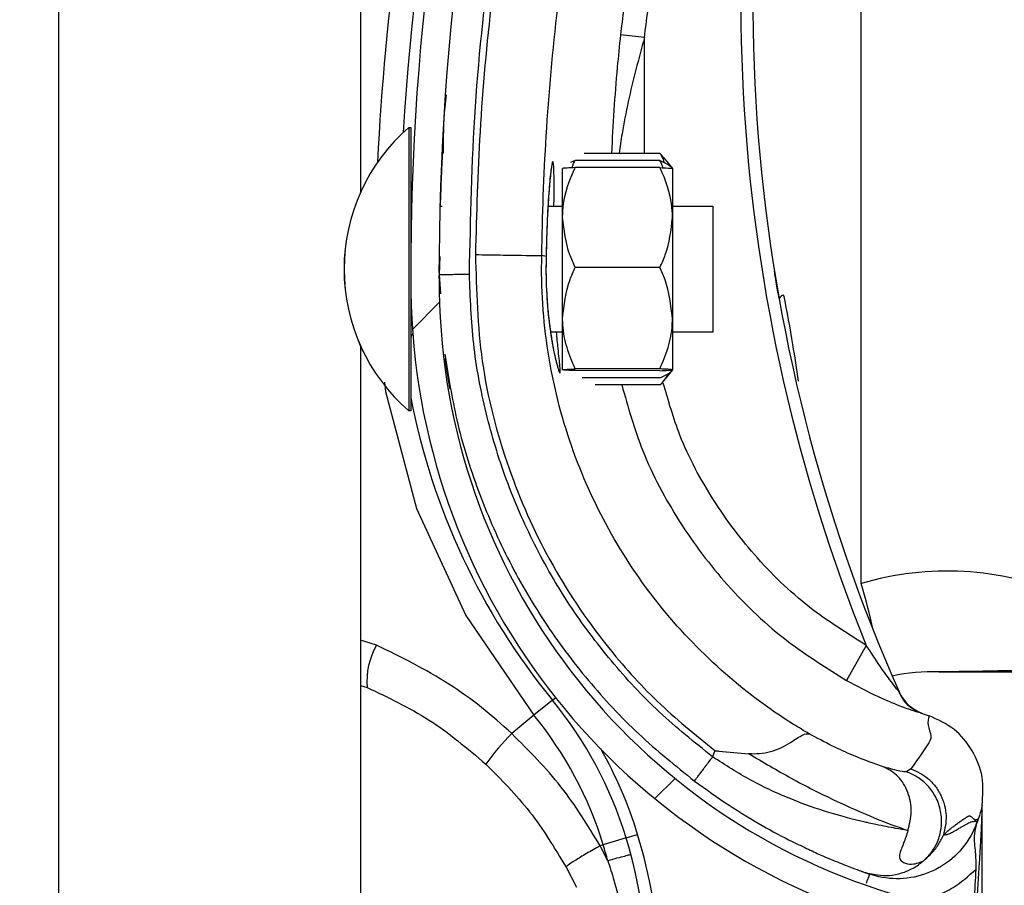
# Model space of a CAD drawing. Header units: inches. Extents: x 170 to 284, y 215 to 248.
# Tile 394 of 656: x 210.7657 to 210.8495, y 220.3232 to 220.3969. Entities that reach past the tile are written whole.
import ezdxf

# ---------------------------------------------------------------- set-up
doc = ezdxf.new("R2010")
doc.units = ezdxf.units.IN
doc.header["$LTSCALE"] = 0.25
doc.header["$MEASUREMENT"] = 0
doc.layers.add('ANNOTATIONS', color=1, linetype='Continuous')
doc.layers.add('RH FRONT OF HOOD', color=7, linetype='Continuous')
doc.styles.add('ARIAL', font='arial.ttf', dxfattribs={"height": 0.09375})
doc.dimstyles.new('STANDARD$0', dxfattribs={"dimtxt": 0.09375, "dimasz": 0.09375, "dimexe": 0.03125, "dimexo": 0.046875, "dimgap": 0.09, "dimtad": 0, "dimtih": 1, "dimtoh": 1, "dimdec": 4, "dimzin": 0, "dimdsep": 46, "dimtxsty": 'ARIAL', "dimcen": 0.09, "dimadec": 0, "dimazin": 0, "dimtfac": 1, "dimtdec": 4, "dimtofl": 0, "dimtmove": 0, "dimatfit": 1, "dimfxl": 1, "dimtolj": 1, "dimtzin": 0, "dimarcsym": 0})

# ---------------------------------------------------------------- blocks, each defined once
blk = doc.blocks.new('*D132')
at = {"layer": 'ANNOTATIONS', "color": 0, "lineweight": -2, "transparency": 16777216}
for p, q in [((210.8125819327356, 224.1544254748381), (212.2530253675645, 224.1544254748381)), ((212.2217753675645, 224.0606754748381), (212.2217753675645, 222.3404997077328)), ((212.2217753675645, 220.1854637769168), (212.2217753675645, 221.9056395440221)), ((211.491250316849, 220.0917137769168), (212.2530253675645, 220.0917137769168))]:
    blk.add_line(p, q, dxfattribs=at)
at = {"layer": 'ANNOTATIONS', "color": 0, "transparency": 16777216}
for points in [[(212.2061503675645, 224.0606754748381), (212.2374003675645, 224.0606754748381), (212.2217753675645, 224.1544254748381)], [(212.2061503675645, 220.1854637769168), (212.2374003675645, 220.1854637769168), (212.2217753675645, 220.0917137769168)]]:
    blk.add_solid(points, dxfattribs=at)
at = {"layer": 'defpoints', "color": 0, "transparency": 16777216}
for p in [(210.7657069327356, 224.1544254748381), (211.444375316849, 220.0917137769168), (212.2217753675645, 220.0917137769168)]:
    blk.add_point(p, dxfattribs=at)
at = {"layer": 'ANNOTATIONS', "color": 0, "transparency": 16777216, "insert": (212.2217753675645, 222.1230696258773), "char_height": 0.09375, "attachment_point": 5, "style": 'ARIAL'}
blk.add_mtext('\\A1;OPENING\\PHEIGHT', dxfattribs=at)

msp = doc.modelspace()

# ---------------------------------------------------------------- hatches: boundary and pattern name
at = {"layer": 'RH FRONT OF HOOD'}
h = msp.add_hatch(dxfattribs=at)
h.set_pattern_fill('ANSI31', color=256, scale=0.34241245, angle=2.8e-322, style=0)
h.set_pattern_definition([(45, (200.7563139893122, 218.4993357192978), (-0.03026527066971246, 0.03026527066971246), [])])
edge = h.paths.add_edge_path(flags=0)
edge.add_arc((210.829581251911, 220.2844270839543), 0.001712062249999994, 450.0000000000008, 472.2104203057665)
edge.add_line((210.8289340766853, 220.2860121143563), (210.8280215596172, 220.288247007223))
edge.add_arc((210.829581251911, 220.2844270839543), 0.004126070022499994, 450, 472.2104203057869, ccw=False)
edge.add_arc((210.829581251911, 220.2755243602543), 0.01302879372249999, 401.47616737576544, 450, ccw=False)
edge.add_arc((210.825335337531, 220.2723741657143), 0.01830194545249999, 359.99999999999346, 400.061373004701, ccw=False)
edge.add_arc((210.831875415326, 220.2723741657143), 0.01176186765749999, 292.1408576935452, 359.99999999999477, ccw=False)
edge.add_arc((210.829581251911, 220.2756270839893), 0.01566536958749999, 235.2570680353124, 295.4307998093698, ccw=False)
edge.add_arc((210.834820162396, 220.2837422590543), 0.02532140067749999, 212.8542481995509, 235.9809333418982, ccw=False)
edge.add_arc((210.826670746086, 220.2773733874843), 0.01504902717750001, 172.1557183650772, 209.3146496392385, ccw=False)
edge.add_arc((210.839100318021, 220.2760379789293), 0.02754708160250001, 453.3085031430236, 532.9325737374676, ccw=False)
edge.add_arc((210.835847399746, 220.3121282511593), 0.008748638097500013, 280.9586189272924, 427.9414322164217)
edge.add_arc((210.8557071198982, 220.3744815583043), 0.05672062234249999, 179.5706357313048, 253.0098997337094, ccw=False)
edge.add_arc((211.014038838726, 220.3756800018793), 0.2150521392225, 163.4260275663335, 180.2060536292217, ccw=False)
edge.add_arc((210.835265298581, 220.4278294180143), 0.02884824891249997, 465.1588434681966, 521.4137567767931, ccw=False)
edge.add_arc((210.817939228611, 220.4823757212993), 0.0284373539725, 290.1205938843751, 343.7190675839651)
edge.add_arc((210.830779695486, 220.4781982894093), 0.01494630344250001, 345.2914408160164, 400.5471921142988)
edge.add_arc((210.827355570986, 220.4763835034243), 0.0187470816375, 397.957874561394, 431.4396159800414)
edge.add_arc((210.829581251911, 220.4812115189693), 0.0134739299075, 433.8775574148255, 472.2736457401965)
edge.add_arc((210.827013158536, 220.4882309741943), 0.006011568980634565, 474.9825325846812, 495.7175736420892)
edge.add_arc((210.836806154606, 220.4809718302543), 0.01816498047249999, 500.8992600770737, 539.999999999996)
edge.add_arc((210.829581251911, 220.4809718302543), 0.01094007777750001, 539.9999999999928, 629.9999999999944)
edge.add_arc((210.829581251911, 220.4718979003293), 0.001866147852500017, 269.9999999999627, 285.6422464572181)
edge.add_line((210.8300844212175, 220.4701008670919), (210.8307353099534, 220.4677762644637))
edge.add_arc((210.829581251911, 220.4718979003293), 0.004280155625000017, 269.9999999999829, 285.642246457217, ccw=False)
edge.add_arc((210.829581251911, 220.4809718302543), 0.01335408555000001, 179.9999999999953, 269.999999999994, ccw=False)
edge.add_arc((210.836806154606, 220.4809718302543), 0.020578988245, 500.61135831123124, 539.9999999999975, ccw=False)
edge.add_arc((210.827013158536, 220.4882309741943), 0.008425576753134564, 474.5776671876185, 496.4997109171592, ccw=False)
edge.add_arc((210.829581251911, 220.4812115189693), 0.01588793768, 433.69030225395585, 472.47058069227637, ccw=False)
edge.add_arc((210.827355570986, 220.4763835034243), 0.02116108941, 398.1045307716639, 431.5771717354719, ccw=False)
edge.add_arc((210.830779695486, 220.4781982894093), 0.01736031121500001, 345.18024813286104, 400.3658533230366, ccw=False)
edge.add_arc((210.817939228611, 220.4823757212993), 0.030851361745, 289.91815728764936, 343.77953759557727, ccw=False)
edge.add_arc((210.835265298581, 220.4278294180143), 0.02643424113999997, 464.9417095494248, 521.3236131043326)
edge.add_arc((211.014038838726, 220.3756800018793), 0.21263813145, 523.4376684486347, 540.2096895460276)
edge.add_arc((210.8557071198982, 220.3744815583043), 0.05430661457, 539.5566266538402, 613.1145348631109)
edge.add_arc((210.835847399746, 220.3121282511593), 0.01116264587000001, 280.0610388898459, 428.5290871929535, ccw=False)
edge.add_arc((210.839100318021, 220.2760379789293), 0.02513307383, 452.9714001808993, 532.9706577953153)
edge.add_arc((210.826670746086, 220.2773733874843), 0.01263501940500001, 532.0830472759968, 568.9826967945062)
edge.add_arc((210.834820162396, 220.2837422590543), 0.022907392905, 213.0443063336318, 236.0197152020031)
edge.add_arc((210.829581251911, 220.2756270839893), 0.01325136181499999, 235.1922404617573, 295.7352497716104)
edge.add_arc((210.831875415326, 220.2723741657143), 0.009347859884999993, 291.7225241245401, 359.9999999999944)
edge.add_arc((210.825335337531, 220.2723741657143), 0.01588793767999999, 359.9999999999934, 399.952178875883)
edge.add_arc((210.829581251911, 220.2755243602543), 0.01061478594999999, 401.6345013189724, 450.0000000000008)

# ---------------------------------------------------------------- linework, layer by layer
for p, q in [((210.7690244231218, 220.1392235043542), (210.7690244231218, 224.2497177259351)), ((210.7947053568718, 220.5745579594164), (210.7947053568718, 220.382184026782)), ((210.8373029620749, 220.3489097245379), (210.8373029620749, 220.4143304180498)), ((210.8188647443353, 220.3953467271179), (210.8168232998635, 220.3955669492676)), ((210.8188619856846, 220.3854949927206), (210.8188647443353, 220.3953467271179)), ((210.7988198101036, 220.3877025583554), (210.7988146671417, 220.3652125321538)), ((210.7988182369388, 220.3877025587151), (210.7988198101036, 220.3877025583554)), ((210.7988198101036, 220.3877025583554), (210.7989910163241, 220.3877025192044)), ((210.7989910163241, 220.3877025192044), (210.7989884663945, 220.3765517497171)), ((210.8016761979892, 220.3857658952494), (210.8016763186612, 220.3857681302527)), ((210.8201772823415, 220.3854946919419), (210.813742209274, 220.385496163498)), ((210.8201772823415, 220.3854946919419), (210.8204821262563, 220.3851055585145)), ((210.8129693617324, 220.3848896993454), (210.8125824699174, 220.3847034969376)), ((210.8201771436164, 220.3848880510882), (210.8129693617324, 220.3848896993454)), ((210.8205047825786, 220.3851238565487), (210.8212470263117, 220.3842048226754)), ((210.8118982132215, 220.3800375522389), (210.8118991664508, 220.3842059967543)), ((210.8201770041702, 220.3842782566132), (210.8129692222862, 220.3842799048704)), ((210.8212470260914, 220.3842038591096), (210.8212460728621, 220.3800354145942)), ((210.8014672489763, 220.3809992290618), (210.8016383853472, 220.3809991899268)), ((210.8106557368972, 220.3809971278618), (210.8118984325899, 220.3809968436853)), ((210.8212462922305, 220.3809947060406), (210.8246704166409, 220.3809939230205)), ((210.8246704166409, 220.3809939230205), (210.824668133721, 220.3710107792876)), ((210.8118962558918, 220.3714782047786), (210.8118982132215, 220.3800375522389)), ((210.8212460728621, 220.3800354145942), (210.8212441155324, 220.3714760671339)), ((210.8014633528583, 220.3767208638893), (210.8014012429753, 220.3752027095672)), ((210.8014079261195, 220.3753660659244), (210.8014119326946, 220.3767232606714)), ((210.810497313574, 220.3767117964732), (210.81012714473, 220.3768162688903)), ((210.810497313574, 220.3767117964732), (210.81049738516, 220.3767116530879)), ((210.8201750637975, 220.3757930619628), (210.8129672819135, 220.3757947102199)), ((210.8014012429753, 220.3752027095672), (210.8015026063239, 220.3735594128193)), ((210.801406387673, 220.374844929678), (210.8014071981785, 220.3751194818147)), ((210.7989879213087, 220.3741681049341), (210.7989858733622, 220.3652124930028)), ((210.8118952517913, 220.3670873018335), (210.8118962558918, 220.3714782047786)), ((210.8212441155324, 220.3714760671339), (210.8212431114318, 220.3670851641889)), ((210.824668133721, 220.3710107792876), (210.8246679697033, 220.3702935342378)), ((210.8118959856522, 220.3702964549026), (210.8108750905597, 220.3702966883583)), ((210.8246679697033, 220.3702935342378), (210.8212438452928, 220.3702943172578)), ((210.7947053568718, 220.3691104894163), (210.7947053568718, 220.1392235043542)), ((210.8201730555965, 220.3670112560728), (210.8129652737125, 220.3670129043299)), ((210.8201730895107, 220.3671595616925), (210.8129653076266, 220.3671612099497)), ((210.8212431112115, 220.3670842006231), (210.8205004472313, 220.3661655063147)), ((210.8201729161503, 220.3664014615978), (210.8135648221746, 220.3664029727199)), ((210.8201727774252, 220.3657948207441), (210.8146552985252, 220.3657960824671)), ((210.7988146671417, 220.3652125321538), (210.7988142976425, 220.3635967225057)), ((210.7989858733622, 220.3652124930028), (210.798985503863, 220.3635966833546)), ((210.7988142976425, 220.3635967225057), (210.7988127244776, 220.3635967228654)), ((210.798985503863, 220.3635966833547), (210.7988142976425, 220.3635967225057)), ((210.7960692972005, 220.3436675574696), (210.7947053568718, 220.3441026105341)), ((210.8377356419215, 220.3436470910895), (210.8360525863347, 220.3406674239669)), ((210.7947053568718, 220.3402387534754), (210.7952739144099, 220.3400650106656)), ((210.8110359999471, 220.3389878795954), (210.8094626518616, 220.3376995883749)), ((210.8110359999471, 220.3389878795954), (210.8112949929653, 220.3391999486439)), ((210.8094626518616, 220.3376995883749), (210.8075664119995, 220.3361469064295)), ((210.8423267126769, 220.3379235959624), (210.8427453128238, 220.3377766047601)), ((210.8427453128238, 220.3377766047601), (210.8430773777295, 220.3376528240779)), ((210.8248431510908, 220.3346936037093), (210.8246607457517, 220.3341648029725)), ((210.8415319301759, 220.3331563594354), (210.8411463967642, 220.3328942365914)), ((210.8475911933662, 220.3300353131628), (210.8475911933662, 220.3300572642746)), ((210.8475911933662, 220.2770814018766), (210.8475911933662, 220.3295036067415)), ((210.8472616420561, 220.3289235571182), (210.8471653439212, 220.3286443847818)), ((210.8172971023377, 220.3272765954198), (210.8153519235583, 220.3266838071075)), ((210.8172971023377, 220.3272765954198), (210.8182797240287, 220.3275760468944)), ((210.8153519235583, 220.3266838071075), (210.8150862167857, 220.3266028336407)), ((210.8157402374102, 220.3253271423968), (210.8150862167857, 220.3266028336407)), ((210.8121959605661, 220.3247778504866), (210.8130672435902, 220.3230729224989)), ((210.8375218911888, 220.3243686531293), (210.8376887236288, 220.3243093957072)), ((210.8377671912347, 220.324281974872), (210.8380179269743, 220.3241944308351))]:
    msp.add_line(p, q, dxfattribs=at)
at = {"layer": 'RH FRONT OF HOOD', "flags": 128}
msp.add_lwpolyline([(210.7967476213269, 220.3660274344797), (210.7968207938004, 220.3652306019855), (210.799479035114, 220.3552756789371), (210.8036516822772, 220.3461914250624), (210.8094626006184, 220.3376996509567), (210.8094626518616, 220.3376995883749), (210.8094626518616, 220.3376995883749)], dxfattribs=at)
at = {"layer": 'RH FRONT OF HOOD'}
for centre, radius, start, end in [((211.0140036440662, 220.3742965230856), 0.2160622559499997, 161.092978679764, 176.5597220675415), ((211.014038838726, 220.3756800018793), 0.2150521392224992, 163.4260275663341, 180.2060536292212), ((211.014038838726, 220.3756800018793), 0.2126381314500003, 163.4376684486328, 180.2096895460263), ((210.9735989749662, 220.3985906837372), 0.1465525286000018, 165.3406183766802, 202.0185750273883), ((210.9735989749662, 220.3985906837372), 0.1455252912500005, 165.3544246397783, 203.870550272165), ((211.0140036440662, 220.3742965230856), 0.2180957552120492, 167.1792232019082, 177.2535733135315), ((210.8092349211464, 220.3756472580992), 0.01593228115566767, 130.8294767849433, 229.1443187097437), ((210.8092364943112, 220.3756472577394), 0.0159322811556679, 130.8294767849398, 229.144318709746), ((210.7995374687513, 220.3815475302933), 0.0005478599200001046, 179.9868977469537, 209.2820731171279), ((210.8557071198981, 220.3744815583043), 0.05672062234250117, 179.5706357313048, 253.009899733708), ((210.8557071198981, 220.3744815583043), 0.05430661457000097, 179.5566266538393, 253.114534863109), ((210.8307982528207, 220.3729121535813), 0.0005320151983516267, 98.82251519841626, 154.828415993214), ((210.7995347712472, 220.3697514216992), 0.0005478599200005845, 134.5651049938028, 179.98689774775), ((210.8558090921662, 220.3756490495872), 0.05786770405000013, 190.9018913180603, 219.3113539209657), ((210.8445995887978, 220.3242871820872), 0.0256809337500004, 67.01549504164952, 106.5066258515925), ((210.7810809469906, 220.3323877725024), 0.0585994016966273, 12.39253662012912, 16.37646921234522), ((210.8013658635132, 220.3406090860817), 0.006116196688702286, 149.9959646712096, 185.1035778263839), ((210.8434822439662, 220.3242871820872), 0.01712062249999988, 88.6104970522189, 101.9466001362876), ((210.8439098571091, 220.3419162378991), 0.000513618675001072, 268.6104970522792, 270.0142555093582), ((210.8436528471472, 220.3410863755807), 0.003424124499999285, 203.8705502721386, 250.6224115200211), ((210.7845430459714, 220.3172948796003), 0.03424124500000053, 16.94846748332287, 39.31135392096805), ((210.7845430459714, 220.3172948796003), 0.03220774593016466, 16.9484674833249, 39.31135392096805), ((210.8239796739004, 220.3199470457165), 0.02306145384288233, 135.3749046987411, 143.8386130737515), ((210.7845430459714, 220.3172948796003), 0.0352684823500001, 16.94846748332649, 29.83866096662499), ((210.7760269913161, 220.3146996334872), 0.04314396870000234, 355.771303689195, 16.94846748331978), ((210.7760269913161, 220.3146996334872), 0.04417120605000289, 355.7713036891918, 16.94846748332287), ((210.7760269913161, 220.3146996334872), 0.04111046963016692, 14.98049646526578, 16.94846748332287)]:
    msp.add_arc(centre, radius, start, end, dxfattribs=at)
for points, knots in [([(210.8244129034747, 220.4325019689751), (210.8239848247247, 220.431072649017), (210.8223999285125, 220.4257808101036), (210.820104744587, 220.4164827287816), (210.8180381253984, 220.4055733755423), (210.8171868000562, 220.39856107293), (210.8168232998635, 220.3955669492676)], [0, 0, 0, 0, 0.1185397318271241, 0.4388752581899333, 0.7604101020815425, 1, 1, 1, 1]), ([(210.8039693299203, 220.3752084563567), (210.8040681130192, 220.3799638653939), (210.804266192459, 220.3894993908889), (210.805875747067, 220.4038083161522), (210.8083325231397, 220.4181178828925), (210.8108298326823, 220.4275217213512), (210.8120815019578, 220.4322349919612)], [0, 0, 0, 0, 0.2468628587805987, 0.4950083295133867, 0.7468945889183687, 1, 1, 1, 1]), ([(210.812494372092, 220.43174667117), (210.8115202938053, 220.4281165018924), (210.8095693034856, 220.4208456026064), (210.8073910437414, 220.4097648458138), (210.8057799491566, 220.3985822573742), (210.8047691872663, 220.3876135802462), (210.8045745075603, 220.3803657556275), (210.8044810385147, 220.3768859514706)], [0, 0, 0, 0, 0.2027568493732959, 0.4061035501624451, 0.6088604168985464, 0.8122072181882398, 1, 1, 1, 1]), ([(210.8188647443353, 220.3953467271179), (210.8192244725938, 220.3983098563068), (210.820065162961, 220.405234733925), (210.8221090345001, 220.4160313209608), (210.8243793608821, 220.425233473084), (210.8259521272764, 220.4304848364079), (210.8263757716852, 220.4318993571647)], [0, 0, 0, 0, 0.2395900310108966, 0.5599255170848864, 0.8814604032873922, 0.9999999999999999, 0.9999999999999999, 0.9999999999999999, 0.9999999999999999]), ([(210.8101271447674, 220.3768162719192), (210.8101271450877, 220.3768162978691), (210.8101689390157, 220.3802026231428), (210.8104320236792, 220.3872493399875), (210.8113839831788, 220.3979225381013), (210.8129585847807, 220.4087986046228), (210.8150770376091, 220.4195859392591), (210.8169753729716, 220.4266610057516), (210.8179245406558, 220.4301985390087)], [0, 0, 0, 0, 1.439079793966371e-06, 0.18779232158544, 0.3908439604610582, 0.5938956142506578, 0.7969478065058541, 1, 1, 1, 1]), ([(210.8168232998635, 220.3955669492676), (210.8167261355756, 220.3946491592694), (210.8163711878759, 220.3912964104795), (210.8161854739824, 220.387936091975), (210.8160505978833, 220.3854956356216)], [0, 0, 0, 0, 0.2737425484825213, 0.9999999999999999, 0.9999999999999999, 0.9999999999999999, 0.9999999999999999]), ([(210.8188647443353, 220.3953467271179), (210.8186176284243, 220.3944378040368), (210.8178799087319, 220.3917243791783), (210.8171216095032, 220.3884303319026), (210.8167821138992, 220.386049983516), (210.8167030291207, 220.3854954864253)], [0, 0, 0, 0, 0.2786878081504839, 0.8319718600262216, 1, 1, 1, 1]), ([(210.8017647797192, 220.3854790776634), (210.8017702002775, 220.3867963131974), (210.8017770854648, 220.3884694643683), (210.8019825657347, 220.3901276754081), (210.8020262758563, 220.3904804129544)], [0, 0, 0, 0, 0.7872782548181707, 1, 1, 1, 1]), ([(210.8016761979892, 220.3857658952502), (210.8016708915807, 220.3856688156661), (210.8016655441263, 220.3855709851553), (210.8016276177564, 220.38481970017), (210.8015710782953, 220.3837188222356), (210.8015101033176, 220.3819051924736), (210.8014796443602, 220.3809992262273)], [0, 0, 0, 0, 0.3307707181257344, 0.3333292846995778, 0.6669765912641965, 0.9999999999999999, 0.9999999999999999, 0.9999999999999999, 0.9999999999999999]), ([(210.8205639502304, 220.3847016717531), (210.820509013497, 220.3848828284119), (210.8204264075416, 220.3851552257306), (210.8202397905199, 220.3854095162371), (210.8201772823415, 220.3854946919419)], [0, 0, 0, 0, 0.665045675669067, 1, 1, 1, 1]), ([(210.8111611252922, 220.3809970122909), (210.811164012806, 220.381316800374), (210.8111748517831, 220.3825172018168), (210.8111698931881, 220.3839086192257), (210.8111232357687, 220.3847680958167), (210.8110346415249, 220.3848555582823), (210.810908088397, 220.3842048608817), (210.8107396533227, 220.3824825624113), (210.8105766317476, 220.3799265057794), (210.8105243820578, 220.3778088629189), (210.810497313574, 220.3767117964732)], [0, 0, 0, 0, 0.05114929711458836, 0.1920011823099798, 0.333489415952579, 0.422421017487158, 0.5646212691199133, 0.7065362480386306, 0.8479681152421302, 1, 1, 1, 1]), ([(210.8127143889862, 220.3842685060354), (210.8127370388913, 220.3843599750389), (210.8127901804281, 220.3845745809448), (210.8129040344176, 220.3847748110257), (210.8129693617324, 220.3848896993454)], [0, 0, 0, 0, 0.4262184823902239, 1, 1, 1, 1]), ([(210.8204318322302, 220.3842667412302), (210.8204092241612, 220.3843582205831), (210.8203561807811, 220.3845728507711), (210.8202424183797, 220.3847731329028), (210.8201771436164, 220.3848880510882)], [0, 0, 0, 0, 0.4262184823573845, 1, 1, 1, 1]), ([(210.8201771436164, 220.3848880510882), (210.8204269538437, 220.384777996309), (210.8209324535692, 220.3845552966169), (210.8212041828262, 220.3843177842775), (210.821227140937, 220.3841962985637), (210.8212274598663, 220.3841946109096)], [0, 0, 0, 0, 0.4906882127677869, 0.9929247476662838, 1, 1, 1, 1]), ([(210.8109594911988, 220.3843387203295), (210.810959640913, 220.3843392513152), (210.8109665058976, 220.3843635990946), (210.8109349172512, 220.3842267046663), (210.8108903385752, 220.3839115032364), (210.8108430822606, 220.3834484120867), (210.8108186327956, 220.3832088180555)], [0, 0, 0, 0, 0.00530172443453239, 0.2431048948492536, 0.6083977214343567, 1, 1, 1, 1]), ([(210.8118982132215, 220.3800375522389), (210.8119016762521, 220.3802054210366), (210.8119287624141, 220.3815184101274), (210.8123603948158, 220.3829580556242), (210.8129099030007, 220.3841511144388), (210.8129692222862, 220.3842799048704)], [0, 0, 0, 0, 0.1156468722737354, 0.9045342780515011, 1, 1, 1, 1]), ([(210.8129692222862, 220.3842799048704), (210.8127172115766, 220.3842696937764), (210.8122072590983, 220.3842490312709), (210.811922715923, 220.3842237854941), (210.8119035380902, 220.384209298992), (210.8118991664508, 220.3842059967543)], [0, 0, 0, 0, 0.4299704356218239, 0.8700602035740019, 1, 1, 1, 1]), ([(210.8212460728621, 220.3800354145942), (210.8212426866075, 220.3802032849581), (210.8212162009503, 220.3815162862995), (210.8207852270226, 220.382956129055), (210.8202362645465, 220.3841494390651), (210.8201770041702, 220.3842782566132)], [0, 0, 0, 0, 0.1156468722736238, 0.904534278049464, 0.9999999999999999, 0.9999999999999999, 0.9999999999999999, 0.9999999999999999]), ([(210.8201770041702, 220.3842782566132), (210.8204290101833, 220.384267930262), (210.8209389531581, 220.3842470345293), (210.8212234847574, 220.384221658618), (210.8212426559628, 220.3842071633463), (210.8212470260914, 220.3842038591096)], [0, 0, 0, 0, 0.4299704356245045, 0.8700602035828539, 1, 1, 1, 1]), ([(210.8108186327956, 220.3832088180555), (210.8108139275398, 220.3831652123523), (210.8107785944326, 220.3828377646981), (210.8107061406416, 220.3818974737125), (210.8106141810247, 220.3804023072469), (210.8105411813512, 220.3786259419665), (210.8105061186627, 220.3773560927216), (210.8104981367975, 220.3767063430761), (210.8104981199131, 220.3767049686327)], [0, 0, 0, 0, 0.03583539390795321, 0.2690981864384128, 0.5116419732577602, 0.7561140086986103, 0.9994840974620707, 1, 1, 1, 1]), ([(210.8129672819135, 220.3757947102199), (210.8128044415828, 220.3761530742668), (210.8121883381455, 220.3775089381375), (210.8120211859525, 220.3789657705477), (210.8118982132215, 220.3800375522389)], [0, 0, 0, 0, 0.2643068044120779, 1, 1, 1, 1]), ([(210.8201750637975, 220.3757930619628), (210.8203380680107, 220.3761513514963), (210.8209547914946, 220.3775069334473), (210.8211226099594, 220.3789636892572), (210.8212460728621, 220.3800354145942)], [0, 0, 0, 0, 0.2643068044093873, 1, 1, 1, 1]), ([(210.8044806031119, 220.3768859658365), (210.8052047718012, 220.3768745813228), (210.8066531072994, 220.376851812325), (210.8084942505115, 220.3768238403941), (210.8098091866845, 220.3768078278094), (210.8100211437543, 220.3768134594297), (210.8101271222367, 220.3768162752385)], [0, 0, 0, 0, 0.2500007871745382, 0.5000009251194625, 0.7500005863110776, 1, 1, 1, 1]), ([(210.8044806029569, 220.3768859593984), (210.8045633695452, 220.3738486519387), (210.8047316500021, 220.3676732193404), (210.8070210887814, 220.3588862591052), (210.8106354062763, 220.3507196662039), (210.8150501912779, 220.3441396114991), (210.8198592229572, 220.3387549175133), (210.8231732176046, 220.3360544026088), (210.8248431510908, 220.3346936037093)], [0, 0, 0, 0, 0.1870908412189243, 0.3803918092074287, 0.5558755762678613, 0.7364481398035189, 0.8671952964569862, 1, 1, 1, 1]), ([(210.8328703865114, 220.3361256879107), (210.8324286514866, 220.3363883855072), (210.8297811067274, 220.3379628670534), (210.8252560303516, 220.3413942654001), (210.819924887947, 220.346995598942), (210.815636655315, 220.3534354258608), (210.8123873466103, 220.3606614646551), (210.8104277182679, 220.3685363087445), (210.8100569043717, 220.3740642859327), (210.810127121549, 220.3768162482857), (210.8101271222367, 220.3768162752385)], [0, 0, 0, 0, 0.03155846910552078, 0.1891461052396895, 0.3467338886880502, 0.504327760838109, 0.6619226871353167, 0.8309600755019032, 0.9999983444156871, 1, 1, 1, 1]), ([(210.8104987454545, 220.3767027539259), (210.8104974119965, 220.3766603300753), (210.8104765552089, 220.3759967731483), (210.8104818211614, 220.3746651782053), (210.8105757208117, 220.3728416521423), (210.8106949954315, 220.3715372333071), (210.8107824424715, 220.3709423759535), (210.810799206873, 220.3708283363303)], [0, 0, 0, 0, 0.02096907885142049, 0.327980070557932, 0.6261032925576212, 0.928320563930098, 1, 1, 1, 1]), ([(210.81049738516, 220.3767116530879), (210.810489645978, 220.3762566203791), (210.8104651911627, 220.3748187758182), (210.810587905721, 220.3724085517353), (210.8109039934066, 220.3698671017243), (210.8112870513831, 220.3679398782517), (210.8115692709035, 220.3669559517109), (210.8117143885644, 220.3667200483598), (210.8117025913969, 220.3672781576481), (210.8115447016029, 220.3685297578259), (210.8114253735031, 220.3698165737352), (210.8113808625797, 220.3702965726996)], [0, 0, 0, 0, 0.05799721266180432, 0.1832636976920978, 0.3064129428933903, 0.4347166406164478, 0.567567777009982, 0.6609498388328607, 0.7922661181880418, 0.9225125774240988, 1, 1, 1, 1]), ([(210.8118962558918, 220.3714782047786), (210.8120242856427, 220.3725893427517), (210.8121950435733, 220.3740713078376), (210.8128127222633, 220.3754497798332), (210.8129672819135, 220.3757947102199)], [0, 0, 0, 0, 0.7497733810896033, 1, 1, 1, 1]), ([(210.8212441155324, 220.3714760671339), (210.8211165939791, 220.3725872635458), (210.8209465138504, 220.3740693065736), (210.8203294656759, 220.3754480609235), (210.8201750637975, 220.3757930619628)], [0, 0, 0, 0, 0.7497733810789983, 1, 1, 1, 1]), ([(210.8303167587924, 220.3731384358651), (210.8302309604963, 220.3736306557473), (210.8300691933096, 220.374558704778), (210.8299311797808, 220.3754135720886), (210.8299225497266, 220.3754672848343), (210.82991924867, 220.3754878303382)], [0, 0, 0, 0, 0.4108597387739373, 0.7746496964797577, 1, 1, 1, 1]), ([(210.8014012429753, 220.3752027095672), (210.8014355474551, 220.3752027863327), (210.8014883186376, 220.3752029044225), (210.8018085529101, 220.3752036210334), (210.8021399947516, 220.3752043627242), (210.8025514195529, 220.3752052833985), (210.8031493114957, 220.3752066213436), (210.8036462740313, 220.3752077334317), (210.8039693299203, 220.3752084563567)], [0, 0, 0, 0, 0.2394568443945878, 0.3683606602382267, 0.5000000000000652, 0.6316393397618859, 0.7605431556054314, 1, 1, 1, 1]), ([(210.8246607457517, 220.3341648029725), (210.8231161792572, 220.3354063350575), (210.8200245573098, 220.3378913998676), (210.8159666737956, 220.3422640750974), (210.8123928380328, 220.3470400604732), (210.8094044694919, 220.3522141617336), (210.807013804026, 220.3576894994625), (210.8052909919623, 220.363405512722), (210.804185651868, 220.3692681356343), (210.8040412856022, 220.3732325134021), (210.8039693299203, 220.3752084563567)], [0, 0, 0, 0, 0.1247413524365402, 0.2496837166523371, 0.3746881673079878, 0.4999855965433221, 0.6253465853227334, 0.7503062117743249, 0.875546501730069, 1, 1, 1, 1]), ([(210.831952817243, 220.3661223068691), (210.8318055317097, 220.3671615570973), (210.831455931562, 220.36962834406), (210.8309876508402, 220.372041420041), (210.830716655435, 220.3734378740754)], [0, 0, 0, 0, 0.4212971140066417, 1, 1, 1, 1]), ([(210.8129653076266, 220.3671612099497), (210.8127134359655, 220.367759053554), (210.8122037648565, 220.3689688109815), (210.8119195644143, 220.3704423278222), (210.8119005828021, 220.3712859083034), (210.8118962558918, 220.3714782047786)], [0, 0, 0, 0, 0.4299704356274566, 0.870060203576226, 1, 1, 1, 1]), ([(210.8201730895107, 220.3671595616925), (210.8204252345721, 220.3677572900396), (210.8209354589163, 220.36896681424), (210.8212203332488, 220.370440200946), (210.8212397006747, 220.3712837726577), (210.8212441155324, 220.3714760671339)], [0, 0, 0, 0, 0.4299704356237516, 0.8700602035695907, 1, 1, 1, 1]), ([(210.810799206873, 220.3708283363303), (210.8108517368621, 220.3704404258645), (210.8109745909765, 220.3695332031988), (210.8111948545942, 220.3684310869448), (210.8113764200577, 220.3676588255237), (210.8114918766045, 220.3672895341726), (210.8114946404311, 220.3672824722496), (210.8114954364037, 220.3672804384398)], [0, 0, 0, 0, 0.1981000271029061, 0.4633049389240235, 0.7305309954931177, 0.9223938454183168, 1, 1, 1, 1]), ([(210.8018878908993, 220.3684118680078), (210.8021808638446, 220.3665421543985), (210.8027972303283, 220.3626085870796), (210.8046143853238, 220.3567986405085), (210.8071077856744, 220.3510431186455), (210.8102539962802, 220.3456121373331), (210.8140039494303, 220.3405977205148), (210.8182642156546, 220.3360161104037), (210.8215023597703, 220.3334113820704), (210.8231185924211, 220.3321113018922)], [0, 0, 0, 0, 0.1313887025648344, 0.2764200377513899, 0.4215581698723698, 0.5666389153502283, 0.7114924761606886, 0.8559992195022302, 1, 1, 1, 1]), ([(210.8023320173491, 220.36545381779), (210.8023342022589, 220.3654430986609), (210.8023428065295, 220.3654008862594), (210.8021918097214, 220.3661431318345), (210.8020020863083, 220.3674368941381), (210.8019178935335, 220.3680110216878)], [0, 0, 0, 0, 0.1591842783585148, 0.6268746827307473, 1, 1, 1, 1]), ([(210.8023318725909, 220.3654537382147), (210.8023340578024, 220.3654430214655), (210.8023426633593, 220.3654008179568), (210.8021917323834, 220.3661424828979), (210.8020021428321, 220.3674352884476), (210.801918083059, 220.368008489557)], [0, 0, 0, 0, 0.1592756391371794, 0.627241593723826, 1, 1, 1, 1]), ([(210.8023317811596, 220.3654536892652), (210.8023339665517, 220.3654429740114), (210.8023425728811, 220.3654007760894), (210.8021916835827, 220.3661420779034), (210.8020021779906, 220.3674342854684), (210.8019182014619, 220.3680069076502)], [0, 0, 0, 0, 0.1593327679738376, 0.6274710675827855, 1, 1, 1, 1]), ([(210.8023316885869, 220.3654536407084), (210.802333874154, 220.3654429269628), (210.802342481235, 220.3654007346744), (210.8021916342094, 220.3661416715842), (210.8020022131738, 220.3674332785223), (210.8019183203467, 220.3680053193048)], [0, 0, 0, 0, 0.1593901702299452, 0.6277016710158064, 1, 1, 1, 1]), ([(210.8118952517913, 220.3670873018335), (210.8120230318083, 220.3671063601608), (210.8121934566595, 220.3671317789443), (210.8128108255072, 220.3671553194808), (210.8129653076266, 220.3671612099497)], [0, 0, 0, 0, 0.7497733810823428, 1, 1, 1, 1]), ([(210.8129652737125, 220.3670129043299), (210.8127132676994, 220.3670232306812), (210.8122033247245, 220.3670441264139), (210.8119187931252, 220.3670695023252), (210.8118996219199, 220.3670839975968), (210.8118952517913, 220.3670873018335)], [0, 0, 0, 0, 0.4299704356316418, 0.8700602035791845, 0.9999999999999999, 0.9999999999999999, 0.9999999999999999, 0.9999999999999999]), ([(210.8201729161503, 220.3664014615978), (210.8204227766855, 220.3665114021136), (210.8209283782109, 220.3667338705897), (210.8212002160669, 220.3669712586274), (210.8212232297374, 220.3670927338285), (210.8212235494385, 220.3670944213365)], [0, 0, 0, 0, 0.4906882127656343, 0.9929247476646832, 0.9999999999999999, 0.9999999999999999, 0.9999999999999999, 0.9999999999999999]), ([(210.8201730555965, 220.3670112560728), (210.820425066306, 220.3670214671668), (210.8209350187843, 220.3670421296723), (210.8212195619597, 220.367067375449), (210.8212387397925, 220.3670818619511), (210.8212431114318, 220.3670851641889)], [0, 0, 0, 0, 0.4299704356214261, 0.8700602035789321, 0.9999999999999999, 0.9999999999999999, 0.9999999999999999, 0.9999999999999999]), ([(210.8212431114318, 220.3670851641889), (210.8211153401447, 220.3671042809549), (210.8209449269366, 220.3671297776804), (210.8203275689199, 220.3671536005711), (210.8201730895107, 220.3671595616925)], [0, 0, 0, 0, 0.749773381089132, 0.9999999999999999, 0.9999999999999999, 0.9999999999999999, 0.9999999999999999]), ([(210.8201727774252, 220.3657948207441), (210.8204554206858, 220.3660835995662), (210.8207662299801, 220.3664011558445), (210.8208886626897, 220.3667384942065), (210.820899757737, 220.3667690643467)], [0, 0, 0, 0, 0.9093784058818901, 1, 1, 1, 1]), ([(210.816933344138, 220.3657955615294), (210.8174682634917, 220.3639082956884), (210.8186198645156, 220.3598452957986), (210.8217039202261, 220.3540981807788), (210.825851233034, 220.3485891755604), (210.8306829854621, 220.3440159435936), (210.8343733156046, 220.3417146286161), (210.8360525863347, 220.3406674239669)], [0, 0, 0, 0, 0.1810254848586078, 0.3897206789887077, 0.5984159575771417, 0.8172607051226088, 1, 1, 1, 1]), ([(210.8377356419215, 220.3436470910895), (210.8361994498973, 220.344605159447), (210.8328236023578, 220.3467105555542), (210.8284019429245, 220.3508936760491), (210.8246133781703, 220.3559353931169), (210.8218857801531, 220.3609771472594), (210.8208885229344, 220.3644642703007), (210.8204599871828, 220.3659627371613)], [0, 0, 0, 0, 0.1871957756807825, 0.4113707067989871, 0.6251451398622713, 0.8389194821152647, 1, 1, 1, 1]), ([(210.8075664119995, 220.3361469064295), (210.8075663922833, 220.3361469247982), (210.805905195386, 220.3376945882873), (210.8022795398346, 220.3406151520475), (210.7981620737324, 220.3426389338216), (210.7960692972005, 220.3436675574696)], [0, 0, 0, 0, 5.836249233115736e-06, 0.4917349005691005, 1, 1, 1, 1]), ([(210.8404327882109, 220.33981642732), (210.8404290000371, 220.3398209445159), (210.8403613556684, 220.3399016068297), (210.8401195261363, 220.3402067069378), (210.839599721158, 220.3408962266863), (210.8387578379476, 220.3420735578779), (210.8381168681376, 220.3430602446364), (210.8377356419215, 220.3436470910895)], [0, 0, 0, 0, 0.005253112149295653, 0.09380336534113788, 0.2660256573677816, 0.5634579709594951, 1, 1, 1, 1]), ([(210.8546275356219, 220.3416336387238), (210.8542769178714, 220.3416218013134), (210.8527169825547, 220.341569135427), (210.8504599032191, 220.3415020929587), (210.8480722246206, 220.3414474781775), (210.8465175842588, 220.3414227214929), (210.8455199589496, 220.3414117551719), (210.8448863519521, 220.3414069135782), (210.8444864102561, 220.341404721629), (210.8442345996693, 220.3414036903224), (210.8440611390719, 220.3414031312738), (210.843952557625, 220.3414028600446), (210.8439032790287, 220.3414027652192), (210.8438991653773, 220.3414027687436), (210.8438974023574, 220.341402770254)], [0, 0, 0, 0, 0.09048385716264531, 0.4025722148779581, 0.6140598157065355, 0.7523489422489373, 0.8411803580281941, 0.8978729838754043, 0.9340902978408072, 0.95742510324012, 0.9727591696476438, 0.9884414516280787, 0.9950462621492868, 1, 1, 1, 1]), ([(210.8439099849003, 220.3414026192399), (210.8439115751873, 220.3414026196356), (210.8439153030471, 220.3414026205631), (210.8439657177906, 220.3414026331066), (210.8440762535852, 220.3414026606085), (210.8442524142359, 220.3414027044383), (210.8445092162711, 220.341402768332), (210.8449171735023, 220.3414028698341), (210.8455634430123, 220.3414030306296), (210.8465799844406, 220.3414032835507), (210.8481602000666, 220.3414036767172), (210.8505728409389, 220.3414042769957), (210.8528040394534, 220.3414048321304), (210.8543176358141, 220.3414052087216), (210.8546275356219, 220.3414052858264)], [0, 0, 0, 0, 0.004737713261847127, 0.01110587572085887, 0.02657793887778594, 0.04194739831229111, 0.06549174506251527, 0.1021665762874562, 0.1596760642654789, 0.249837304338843, 0.3901314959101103, 0.6042895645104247, 0.9189806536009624, 1, 1, 1, 1]), ([(210.8360525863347, 220.3406674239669), (210.8369286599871, 220.3401992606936), (210.8384693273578, 220.3393759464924), (210.840452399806, 220.3385515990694), (210.8417002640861, 220.3381059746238), (210.842172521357, 220.3379651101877), (210.842306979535, 220.3379306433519), (210.8423069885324, 220.3379306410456)], [0, 0, 0, 0, 0.3699466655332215, 0.6505899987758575, 0.8492685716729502, 0.9999899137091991, 1, 1, 1, 1]), ([(210.7952739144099, 220.3400650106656), (210.7970571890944, 220.3392227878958), (210.8006859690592, 220.337508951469), (210.8037848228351, 220.3348877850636), (210.8053608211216, 220.3335547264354)], [0, 0, 0, 0, 0.491425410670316, 1, 1, 1, 1]), ([(210.8404327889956, 220.3398164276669), (210.8405875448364, 220.3395004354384), (210.8408570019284, 220.3389502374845), (210.8415214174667, 220.3383038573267), (210.8420286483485, 220.3380630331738), (210.8423070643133, 220.337930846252)], [0, 0, 0, 0, 0.3783552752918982, 0.6587829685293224, 1, 1, 1, 1]), ([(210.8405216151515, 220.339700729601), (210.840519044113, 220.3397040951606), (210.8405133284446, 220.3397115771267), (210.8404849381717, 220.3397488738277), (210.8404693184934, 220.3397693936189)], [0, 0, 0, 0, 0.4498228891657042, 1, 1, 1, 1]), ([(210.8430806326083, 220.3376609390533), (210.8430067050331, 220.3374064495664), (210.8428588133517, 220.3368973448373), (210.8433901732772, 220.3358743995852), (210.8426592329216, 220.3347266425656), (210.8420150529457, 220.3338293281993), (210.8415319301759, 220.3331563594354)], [0, 0, 0, 0, 0.1666800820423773, 0.3334425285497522, 0.5000945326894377, 1, 1, 1, 1]), ([(210.8475911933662, 220.3300572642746), (210.8476514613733, 220.3308634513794), (210.8477719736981, 220.3324755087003), (210.8468302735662, 220.3347454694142), (210.8452899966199, 220.3366607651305), (210.8438172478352, 220.3373274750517), (210.8430806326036, 220.3376609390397)], [0, 0, 0, 0, 0.2500474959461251, 0.4999967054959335, 0.749916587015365, 0.9999999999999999, 0.9999999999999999, 0.9999999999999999, 0.9999999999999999]), ([(210.8150862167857, 220.3266028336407), (210.8140400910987, 220.3283222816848), (210.8119203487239, 220.3318063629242), (210.8090302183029, 220.3346876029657), (210.8075664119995, 220.3361469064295)], [0, 0, 0, 0, 0.4935154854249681, 1, 1, 1, 1]), ([(210.8277267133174, 220.3344432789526), (210.8280360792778, 220.3344347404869), (210.8286711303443, 220.3344172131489), (210.8296148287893, 220.3346034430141), (210.8305270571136, 220.3349342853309), (210.8315200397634, 220.3355143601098), (210.8323767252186, 220.3361324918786), (210.832708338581, 220.3361285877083), (210.8328709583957, 220.336126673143)], [0, 0, 0, 0, 0.1136768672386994, 0.2333502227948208, 0.3620694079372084, 0.5019163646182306, 0.755744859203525, 1, 1, 1, 1]), ([(210.8392624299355, 220.3333016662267), (210.8384277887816, 220.3335895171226), (210.8371612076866, 220.3340263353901), (210.8348419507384, 220.3350670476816), (210.8335300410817, 220.3357723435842), (210.8328709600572, 220.3361266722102)], [0, 0, 0, 0, 0.4901989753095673, 0.7438846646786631, 1, 1, 1, 1]), ([(210.8248431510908, 220.3346936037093), (210.8248546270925, 220.3346923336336), (210.8249690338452, 220.3346796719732), (210.8259310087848, 220.334575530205), (210.8268798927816, 220.3344971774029), (210.8277259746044, 220.3344273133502)], [0, 0, 0, 0, 0.01193493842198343, 0.1189819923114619, 0.9999999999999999, 0.9999999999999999, 0.9999999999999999, 0.9999999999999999]), ([(210.827727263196, 220.3344430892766), (210.8289457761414, 220.3337211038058), (210.8314485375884, 220.3322381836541), (210.8351296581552, 220.3304049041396), (210.8386284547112, 220.3288468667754), (210.8403800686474, 220.328223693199), (210.8412791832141, 220.3279038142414)], [0, 0, 0, 0, 0.2305257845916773, 0.4734878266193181, 0.7297379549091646, 1, 1, 1, 1]), ([(210.8053608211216, 220.3335547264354), (210.8066613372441, 220.3322479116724), (210.8092969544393, 220.329599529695), (210.8112212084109, 220.3263990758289), (210.8121959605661, 220.3247778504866)], [0, 0, 0, 0, 0.4934389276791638, 1, 1, 1, 1]), ([(210.8231185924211, 220.3321113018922), (210.8231391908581, 220.3321387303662), (210.8231708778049, 220.3321809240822), (210.8233631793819, 220.3324369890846), (210.8235622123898, 220.332702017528), (210.8238092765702, 220.3330310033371), (210.824168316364, 220.3335090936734), (210.8244667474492, 220.3339064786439), (210.8246607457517, 220.3341648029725)], [0, 0, 0, 0, 0.2394567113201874, 0.3683605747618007, 0.5000000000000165, 0.631639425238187, 0.7605432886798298, 1, 1, 1, 1]), ([(210.8412779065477, 220.3279020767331), (210.8409391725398, 220.3279591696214), (210.8401300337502, 220.3280955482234), (210.8389783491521, 220.3283237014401), (210.8380631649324, 220.3285175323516), (210.8368047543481, 220.3287955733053), (210.8346721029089, 220.3293545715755), (210.8313428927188, 220.3305108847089), (210.8279321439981, 220.3320630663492), (210.8257358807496, 220.3334740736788), (210.8246607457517, 220.3341648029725)], [0, 0, 0, 0, 0.08980644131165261, 0.2145219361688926, 0.2531624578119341, 0.2759662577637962, 0.4628905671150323, 0.6373953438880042, 0.822494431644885, 1, 1, 1, 1]), ([(210.8412786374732, 220.3279005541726), (210.8414059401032, 220.3284305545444), (210.8416704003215, 220.3295315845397), (210.8413530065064, 220.3311940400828), (210.8405336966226, 220.3325821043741), (210.8396764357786, 220.3330675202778), (210.8392635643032, 220.3333013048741)], [0, 0, 0, 0, 0.2405618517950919, 0.4997464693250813, 0.7590693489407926, 1, 1, 1, 1]), ([(210.8411464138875, 220.3328942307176), (210.8410208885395, 220.3328869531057), (210.8407700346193, 220.3328724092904), (210.8397702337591, 220.3331568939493), (210.8392707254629, 220.3332990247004)], [0, 0, 0, 0, 0.5003922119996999, 0.9999999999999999, 0.9999999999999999, 0.9999999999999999, 0.9999999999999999]), ([(210.8426091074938, 220.3253237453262), (210.8428515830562, 220.3255643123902), (210.8433630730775, 220.3260717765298), (210.8438968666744, 220.3270819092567), (210.8441829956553, 220.3282693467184), (210.8441214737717, 220.3295412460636), (210.8437047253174, 220.3307447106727), (210.8429967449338, 220.3317406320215), (210.8421249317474, 220.3324799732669), (210.8414610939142, 220.3327610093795), (210.8411463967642, 220.3328942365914)], [0, 0, 0, 0, 0.1098512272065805, 0.2317256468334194, 0.3631776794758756, 0.4999999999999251, 0.6368223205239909, 0.7682743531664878, 0.8901487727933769, 1, 1, 1, 1]), ([(210.8415319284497, 220.3331563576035), (210.8420413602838, 220.3329175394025), (210.8428250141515, 220.3325501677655), (210.8436231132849, 220.331688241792), (210.8441097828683, 220.3309134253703), (210.8444206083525, 220.3300529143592), (210.8446082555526, 220.3288934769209), (210.844415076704, 220.3280500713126), (210.8442894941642, 220.3275017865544)], [0, 0, 0, 0, 0.2394514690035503, 0.368345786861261, 0.4999761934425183, 0.6316105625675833, 0.7605158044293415, 1, 1, 1, 1]), ([(210.8231185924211, 220.3321113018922), (210.8241001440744, 220.3314039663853), (210.8260389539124, 220.3300068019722), (210.8288829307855, 220.3283030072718), (210.8310255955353, 220.3271508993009), (210.8320447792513, 220.3266762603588), (210.832347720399, 220.3265351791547)], [0, 0, 0, 0, 0.3013203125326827, 0.5951829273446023, 0.8796725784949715, 1, 1, 1, 1]), ([(210.8467469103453, 220.3144826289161), (210.846883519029, 220.3168438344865), (210.8470898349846, 220.320409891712), (210.8473344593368, 220.3246272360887), (210.8474677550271, 220.3268374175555), (210.8475352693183, 220.32803788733), (210.847562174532, 220.3286956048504), (210.8475751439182, 220.3290586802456), (210.8475817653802, 220.3292591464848), (210.8475853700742, 220.3293702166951), (210.847587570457, 220.3294363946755), (210.8475889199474, 220.3294747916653), (210.8475898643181, 220.3294982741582), (210.8475903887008, 220.3295092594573), (210.8475907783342, 220.329514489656), (210.8475910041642, 220.3295150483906), (210.8475911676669, 220.3295117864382), (210.8475911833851, 220.3295067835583), (210.8475911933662, 220.3295036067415)], [0, 0, 0, 0, 0.4681368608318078, 0.7070129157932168, 0.8371325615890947, 0.9079072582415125, 0.9470740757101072, 0.9687898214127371, 0.9808770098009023, 0.987667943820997, 0.9915546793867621, 0.9947708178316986, 0.9959953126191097, 0.9972287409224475, 0.9978484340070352, 0.9984730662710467, 0.9990304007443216, 0.9999999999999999, 0.9999999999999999, 0.9999999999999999, 0.9999999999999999]), ([(210.8475911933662, 220.3300353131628), (210.8475768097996, 220.3299710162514), (210.847507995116, 220.3296634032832), (210.8473915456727, 220.329252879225), (210.8472737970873, 220.3289335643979), (210.8472737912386, 220.3289335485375)], [0, 0, 0, 0, 0.2090106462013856, 0.9999607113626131, 1, 1, 1, 1]), ([(210.8475911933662, 220.3295036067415), (210.8475911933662, 220.3295089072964), (210.8475911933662, 220.3295407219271), (210.8475911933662, 220.3296458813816), (210.8475911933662, 220.3297900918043), (210.8475911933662, 220.3299595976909), (210.8475911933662, 220.3300050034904), (210.8475911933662, 220.3300353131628)], [0, 0, 0, 0, 0.01571398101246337, 0.09431738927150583, 0.3218612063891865, 0.5473229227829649, 0.9999999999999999, 0.9999999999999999, 0.9999999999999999, 0.9999999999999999]), ([(210.8471653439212, 220.3286443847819), (210.8471653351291, 220.3286443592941), (210.8468836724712, 220.3278278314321), (210.8460448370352, 220.3263362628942), (210.8445931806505, 220.3250989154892), (210.8430016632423, 220.3242357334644), (210.8412287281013, 220.3237113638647), (210.8393114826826, 220.3238113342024), (210.8382744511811, 220.3241057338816), (210.8380179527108, 220.3241944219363), (210.8380179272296, 220.3241944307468)], [0, 0, 0, 0, 7.189415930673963e-06, 0.2303203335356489, 0.4448965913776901, 0.4983905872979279, 0.7130087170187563, 0.9276298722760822, 0.9999928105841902, 1, 1, 1, 1]), ([(210.8442886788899, 220.3274994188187), (210.8443930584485, 220.3275986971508), (210.8446143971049, 220.3278092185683), (210.8449474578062, 220.3280912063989), (210.8452178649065, 220.328304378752), (210.8454206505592, 220.3284560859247), (210.8455496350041, 220.3285501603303), (210.8456813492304, 220.3286438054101), (210.8458157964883, 220.3287370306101), (210.8459597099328, 220.3288344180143), (210.8461077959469, 220.3289319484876), (210.8462413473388, 220.3290188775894), (210.8463403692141, 220.3290800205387), (210.8464110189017, 220.329122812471), (210.8464725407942, 220.3291427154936), (210.8465375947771, 220.3291437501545), (210.8466069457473, 220.329122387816), (210.8466805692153, 220.3290756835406), (210.8467545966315, 220.3290011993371), (210.8468250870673, 220.3289360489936), (210.8468804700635, 220.3288857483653), (210.8469170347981, 220.3288549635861), (210.846949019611, 220.328829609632), (210.8469898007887, 220.3288170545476), (210.847044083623, 220.3288145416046), (210.8471101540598, 220.3288317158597), (210.8471820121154, 220.3288661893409), (210.8472353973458, 220.3289052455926), (210.8472620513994, 220.328924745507)], [0, 0, 0, 0, 0.08480730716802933, 0.1798353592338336, 0.2850849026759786, 0.3228266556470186, 0.3617275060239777, 0.4017874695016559, 0.4430065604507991, 0.4853847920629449, 0.5351510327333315, 0.5813528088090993, 0.6105805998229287, 0.6293562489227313, 0.6489120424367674, 0.6766412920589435, 0.707547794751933, 0.7416323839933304, 0.7850907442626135, 0.8280699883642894, 0.8539878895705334, 0.8729964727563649, 0.885095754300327, 0.9032140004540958, 0.9275168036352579, 0.951748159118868, 0.9759089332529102, 1, 1, 1, 1]), ([(210.8471652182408, 220.3286440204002), (210.8471138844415, 220.3286529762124), (210.8470089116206, 220.3286712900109), (210.8468319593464, 220.3286528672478), (210.8466401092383, 220.3286035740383), (210.846438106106, 220.3285228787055), (210.8462331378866, 220.3284217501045), (210.8460283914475, 220.3283085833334), (210.8458011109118, 220.3281739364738), (210.8455803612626, 220.3280398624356), (210.8453827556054, 220.3279217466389), (210.8452166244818, 220.3278250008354), (210.8450587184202, 220.3277390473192), (210.8448940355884, 220.3276574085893), (210.844732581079, 220.3275882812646), (210.8445752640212, 220.3275366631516), (210.8444249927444, 220.3275036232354), (210.8443334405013, 220.3275007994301), (210.8442886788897, 220.3274994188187)], [0, 0, 0, 0, 0.06578093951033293, 0.1345158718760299, 0.2062058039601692, 0.27713025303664, 0.3450539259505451, 0.411816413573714, 0.4774590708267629, 0.5636721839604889, 0.6227800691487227, 0.6670965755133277, 0.7241689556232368, 0.7778304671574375, 0.8321346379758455, 0.8905164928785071, 0.9464714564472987, 1, 1, 1, 1]), ([(210.8472737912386, 220.3289335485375), (210.8472737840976, 220.3289335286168), (210.8472138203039, 220.328766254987), (210.8471516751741, 220.328592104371), (210.8470895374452, 220.3284179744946)], [0, 0, 0, 0, 0.000119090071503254, 1, 1, 1, 1]), ([(210.8470895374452, 220.3284179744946), (210.847112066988, 220.3284857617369), (210.8471628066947, 220.3286384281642), (210.84722632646, 220.3288216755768), (210.8472616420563, 220.3289235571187)], [0, 0, 0, 0, 0.4440219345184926, 1, 1, 1, 1]), ([(210.8412773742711, 220.3278988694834), (210.8411592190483, 220.3275285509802), (210.8409945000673, 220.327012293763), (210.8407427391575, 220.3264149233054), (210.8405783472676, 220.3259820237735), (210.8405158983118, 220.3255375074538), (210.8408042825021, 220.3251759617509), (210.8416837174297, 220.3249358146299), (210.8422392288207, 220.3251686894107), (210.8426091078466, 220.3253237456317)], [0, 0, 0, 0, 0.1001269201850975, 0.1395859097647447, 0.1897135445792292, 0.2582342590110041, 0.3697357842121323, 0.5803479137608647, 0.9999999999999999, 0.9999999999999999, 0.9999999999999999, 0.9999999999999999]), ([(210.8470895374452, 220.3284179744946), (210.8470251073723, 220.3281600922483), (210.8468596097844, 220.3274976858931), (210.8469777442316, 220.3263637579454), (210.8470733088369, 220.3252584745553), (210.847051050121, 220.3247029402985), (210.8470468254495, 220.3245975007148)], [0, 0, 0, 0, 0.2412678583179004, 0.6197299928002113, 0.92782531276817, 0.9999999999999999, 0.9999999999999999, 0.9999999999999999, 0.9999999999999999]), ([(210.8426091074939, 220.3253237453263), (210.8429825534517, 220.3256698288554), (210.8436232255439, 220.326263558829), (210.8440410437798, 220.3269835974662), (210.8442145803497, 220.327340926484), (210.844260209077, 220.3274421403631), (210.8442720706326, 220.3274681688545), (210.8442760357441, 220.3274768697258)], [0, 0, 0, 0, 0.5022803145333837, 0.861696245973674, 0.9584272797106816, 0.9861029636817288, 1, 1, 1, 1]), ([(210.8150862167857, 220.3266028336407), (210.8146885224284, 220.3263766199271), (210.8138699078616, 220.3259109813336), (210.812913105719, 220.3253288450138), (210.8122827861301, 220.3249088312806), (210.8122243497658, 220.324820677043), (210.8121959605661, 220.3247778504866)], [0, 0, 0, 0, 0.2429069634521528, 0.4999999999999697, 0.7570930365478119, 1, 1, 1, 1]), ([(210.832347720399, 220.3265351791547), (210.8327655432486, 220.3263342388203), (210.8339098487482, 220.325783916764), (210.8353430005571, 220.3251947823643), (210.8365965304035, 220.3247035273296), (210.8373476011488, 220.3244308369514), (210.8374641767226, 220.3243892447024), (210.8375218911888, 220.3243686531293)], [0, 0, 0, 0, 0.1282528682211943, 0.3512504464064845, 0.5733912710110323, 0.7887937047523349, 1, 1, 1, 1]), ([(210.8157399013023, 220.3253278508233), (210.8157399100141, 220.3253278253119), (210.8159257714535, 220.3247835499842), (210.8165992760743, 220.3226246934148), (210.817586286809, 220.318116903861), (210.817742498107, 220.3140942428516), (210.8178331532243, 220.3117597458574)], [0, 0, 0, 0, 5.869764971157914e-06, 0.1252288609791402, 0.4923383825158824, 1, 1, 1, 1]), ([(210.8375218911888, 220.3243686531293), (210.8381573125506, 220.3242157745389), (210.8391351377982, 220.3239805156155), (210.8404855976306, 220.3241871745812), (210.8414866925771, 220.3245435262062), (210.8421845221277, 220.3249692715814), (210.8425331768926, 220.3252603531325), (210.8426091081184, 220.3253237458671)], [0, 0, 0, 0, 0.3580314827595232, 0.5509607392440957, 0.7480445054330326, 0.9451282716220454, 1, 1, 1, 1]), ([(210.8376887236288, 220.3243093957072), (210.8377549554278, 220.3242858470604), (210.8379539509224, 220.3242150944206), (210.8377972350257, 220.3242716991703), (210.8376099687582, 220.3243368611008), (210.8377455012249, 220.3242895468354), (210.8377671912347, 220.324281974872)], [0, 0, 0, 0, 0.1877582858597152, 0.5641255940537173, 0.9302446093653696, 1, 1, 1, 1]), ([(210.8413172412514, 220.3218160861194), (210.8413628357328, 220.3218134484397), (210.8424421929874, 220.3217510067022), (210.8437502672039, 220.3223257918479), (210.8456213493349, 220.3233034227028), (210.8464304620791, 220.3240379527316), (210.8470468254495, 220.3245975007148)], [0, 0, 0, 0, 0.02109882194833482, 0.4994719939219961, 0.6187093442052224, 1, 1, 1, 1]), ([(210.8470468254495, 220.3245975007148), (210.8470034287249, 220.3237229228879), (210.846839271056, 220.3204146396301), (210.8467399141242, 220.3171036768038), (210.8466668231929, 220.3146680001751)], [0, 0, 0, 0, 0.2643600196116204, 1, 1, 1, 1]), ([(210.8377466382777, 220.3234098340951), (210.8377723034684, 220.3234840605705), (210.8378728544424, 220.3237748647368), (210.8379854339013, 220.3241004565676), (210.8380070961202, 220.3241631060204), (210.8380179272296, 220.3241944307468)], [0, 0, 0, 0, 0.1462931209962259, 0.573146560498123, 1, 1, 1, 1])]:
    msp.add_open_spline(points, degree=3, knots=knots, dxfattribs=at)
msp.add_open_spline([(210.8177046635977, 220.3258519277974), (210.8176770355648, 220.3258445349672), (210.817621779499, 220.3258297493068), (210.8171885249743, 220.3257138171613), (210.8165542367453, 220.3255440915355), (210.8160115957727, 220.3253988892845), (210.8157402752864, 220.325326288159)], degree=3, dxfattribs=at)

# ---------------------------------------------------------------- dimensions: what is measured, and where the dimension line sits
at = {"layer": 'ANNOTATIONS'}
dim = msp.add_linear_dim(base=(212.2217753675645, 220.0917137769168), p1=(210.7657069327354, 224.154425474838), p2=(211.4443753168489, 220.0917137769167), angle=90, text='OPENING\\PHEIGHT', dimstyle='STANDARD$0', dxfattribs=at)
dim.commit()
dim.dimension.update_dxf_attribs({"geometry": '*D132', "text_midpoint": (212.2217753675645, 222.1230696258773)})

doc.saveas('drawing.dxf')
